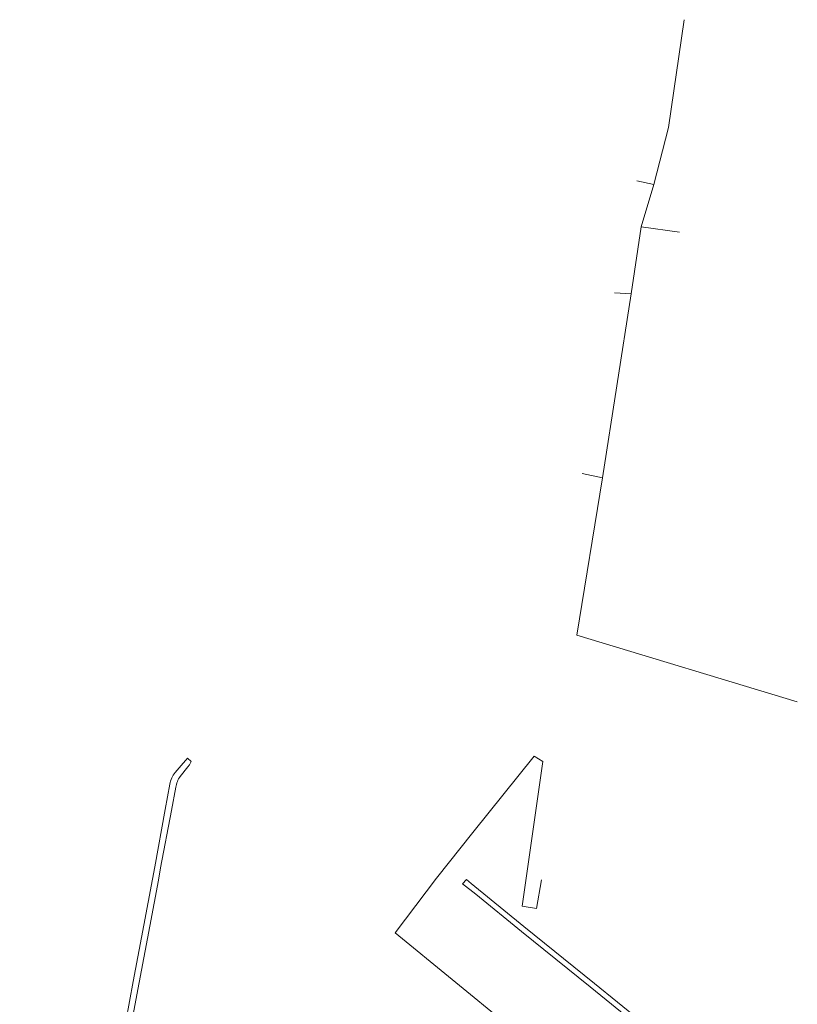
# Model space of a CAD drawing. Extents: x 148869 to 161638, y 453607 to 469810.
# Tile 803 of 1056: x 156424 to 156923, y 469178 to 469810. Entities that reach past the tile are written whole.
import ezdxf
from ezdxf.lldxf.tags import DXFTag

# ---------------------------------------------------------------- set-up
doc = ezdxf.new("R2010")
doc.units = 0
for name, color, linetype, lineweight in [('B-OI-RI-DRUKLEIDING-G-niet meenemen', 190, 'RI-PERS', 18), ('B-RO-VH-VERHARDING_ASFALT-GV', 251, 'CONTINUOUS', 18), ('B-RO-VH-VERHARDING_FUNDERING_ZAND-GV', 251, 'CONTINUOUS', 18)]:
    doc.layers.add(name, color=color, linetype=linetype, lineweight=lineweight)
tags = doc.linetypes.add('RI-PERS', pattern='A,7,-2,["P",Standard,S=1.8,R=0,X=-0.5,Y=-0.9],-2,7,-2,[102,NLCS.SHX,S=1,R=180,X=0,Y=0],-2', length=22).pattern_tags.tags
tags[6] = DXFTag(74, 10)

msp = doc.modelspace()

# ---------------------------------------------------------------- linework, layer by layer
at = {"layer": 'B-OI-RI-DRUKLEIDING-G-niet meenemen'}
for p, q in [((156840, 469740.5), (156850, 469809.7)), ((156830.7, 469704), (156840, 469740.5)), ((156830.7, 469704), (156819.8, 469706.3)), ((156822.5, 469676.8), (156830.7, 469704)), ((156816, 469633.8), (156822.5, 469676.8)), ((156822.5, 469676.8), (156847, 469673.4)), ((156797.6, 469515.9), (156816, 469633.8)), ((156816, 469633.8), (156805.3, 469634.5)), ((156797.6, 469515.9), (156784.5, 469518.6)), ((156781.2, 469414.8), (156797.6, 469515.9)), ((156922.7, 469372.2), (156781.2, 469414.8)), ((156753.8, 469337.2), (156714.5, 469288.3)), ((156759.4, 469333.9), (156753.8, 469337.2)), ((156746, 469241), (156759.4, 469333.9)), ((156714.5, 469288.3), (156691.1, 469259)), ((156691.1, 469259), (156664.5, 469224)), ((156758.6, 469258), (156755.2, 469239.6)), ((156755.2, 469239.6), (156746, 469241)), ((156664.5, 469224), (156857.5, 469066.1))]:
    msp.add_line(p, q, dxfattribs=at)
at = {"layer": 'B-RO-VH-VERHARDING_ASFALT-GV', "flags": 128}
msp.add_lwpolyline([(156831.51, 469159.71), (156822.01, 469167.48), (156792.46, 469191.42), (156747.25, 469228.07), (156713.39, 469255.48), (156710.39, 469258.22), (156707.81, 469255.39), (156716.26, 469248.62), (156745.62, 469224.82), (156789.67, 469189.19), (156819.42, 469165.01), (156832.42, 469154.35), (156838.42, 469150.02)], dxfattribs=at)
at = {"layer": 'B-RO-VH-VERHARDING_FUNDERING_ZAND-GV', "flags": 128}
for points in [[(156526.62, 469324.24), (156531.43, 469330.49), (156532.64, 469331.61), (156533.64, 469333.92), (156531.21, 469335.87), (156530.19, 469334.68), (156528.54, 469332.74), (156523.43, 469326.75)], [(156423.58, 468754.21), (156424.41, 468758.82), (156439.77, 468844.48), (156456.06, 468933.19), (156452.76, 468933.93), (156453.07, 468935.85), (156456.1, 468954.44), (156461.21, 468981.9), (156468.77, 469022.57), (156469.65, 469027.3), (156478.17, 469073.13), (156492.87, 469152.27), (156493.07, 469153.34), (156500.29, 469191.97), (156507.07, 469228.21), (156512.58, 469257.68), (156514.06, 469265.59), (156521.01, 469302.35), (156523.84, 469317.31)], [(156520.06, 469319.27), (156517.06, 469302.99), (156510.28, 469266.27), (156508.8, 469258.34), (156503.27, 469228.81), (156496.49, 469192.6), (156489.29, 469154.14), (156489.04, 469152.83), (156474.31, 469073.69), (156465.79, 469027.97), (156464.98, 469023.6), (156457.24, 468982.6), (156453.75, 468964.12), (156448.43, 468935.3)]]:
    msp.add_lwpolyline(points, dxfattribs=at)
at = {"layer": 'B-RO-VH-VERHARDING_FUNDERING_ZAND-GV'}
for points in [[(156523.43, 469326.75, 0.151541), (156520.06, 469319.27)], [(156523.84, 469317.31, -0.123912), (156526.62, 469324.24)]]:
    msp.add_lwpolyline(points, format="xyb", dxfattribs=at)

doc.saveas('drawing.dxf')
